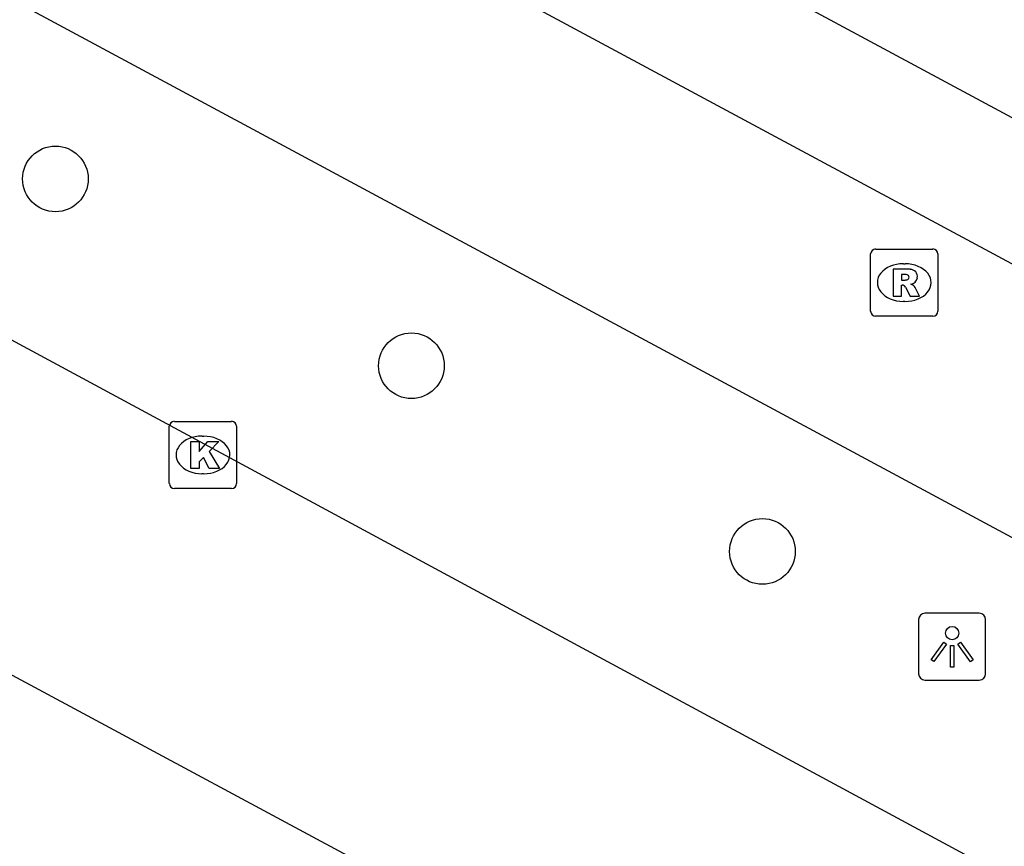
# Model space of a CAD drawing. Extents: x 159489 to 160304, y 383826 to 384530.
# Drawn here: x 159914.43 to 159929.09, y 384136.73 to 384149.04 of the extents above; entities that cross this region are included whole.
import ezdxf

# ---------------------------------------------------------------- set-up
doc = ezdxf.new("R2010")
doc.units = 0
for name, color, linetype in [('IMGEO_Boom', 7, 'Continuous'), ('IMGEO_Kolk', 7, 'Continuous'), ('IMGEO_Lichtpunt', 7, 'Continuous'), ('IMGEO_Rijbaan_lokaal_gesloten', 7, 'Continuous'), ('IMGEO_Rioolput', 7, 'Continuous'), ('IMGEO_Voetgangersgebied_gesloten', 7, 'Continuous'), ('IMGEO_Voetpad_open', 7, 'Continuous')]:
    doc.layers.add(name, color=color, linetype=linetype)

msp = doc.modelspace()

# ---------------------------------------------------------------- linework, layer by layer
at = {"layer": 'IMGEO_Boom'}
for centre in [(159914.961, 384146.666), (159920.262, 384143.886), (159925.488, 384141.122)]:
    msp.add_circle(centre, 0.489, dxfattribs=at)
at = {"layer": 'IMGEO_Kolk'}
for p, q in [((159916.732, 384143.058), (159917.584, 384143.058)), ((159916.657, 384142.132), (159916.657, 384142.984)), ((159917.658, 384142.984), (159917.658, 384142.132)), ((159917.145, 384142.838), (159917.17, 384142.838)), ((159917.168, 384142.278), (159917.143, 384142.278)), ((159917.584, 384142.058), (159916.732, 384142.058))]:
    msp.add_line(p, q, dxfattribs=at)
for points in [[(159916.732, 384143.058), (159917.584, 384143.058)], [(159916.657, 384142.132), (159916.657, 384142.984)], [(159917.658, 384142.984), (159917.658, 384142.132)], [(159916.978, 384142.758), (159917.101, 384142.758), (159917.101, 384142.607), (159917.231, 384142.758), (159917.395, 384142.758), (159917.249, 384142.607), (159917.402, 384142.358), (159917.25, 384142.358), (159917.165, 384142.522), (159917.101, 384142.455), (159917.101, 384142.358), (159916.978, 384142.358), (159916.978, 384142.758)], [(159917.584, 384142.058), (159916.732, 384142.058)]]:
    msp.add_lwpolyline(points, dxfattribs=at)
for centre, start, end in [((159916.734, 384142.982), 91.552, 178.448), ((159916.734, 384142.982), 91.552, 178.448), ((159917.582, 384142.982), 1.552, 88.448), ((159917.582, 384142.982), 1.552, 88.448), ((159916.734, 384142.134), 181.552, 268.448), ((159916.734, 384142.134), 181.552, 268.448), ((159917.582, 384142.134), 271.552, 358.448), ((159917.582, 384142.134), 271.552, 358.448)]:
    msp.add_arc(centre, 0.0765, start, end, dxfattribs=at)
for centre, major_axis, ratio, start_param, end_param in [((159917.144, 384142.558), (-0.387, 0.002), 0.722429, 4.712389, 7.853982), ((159917.169, 384142.558), (-0.39, 0.002), 0.717154, 1.570796, 4.712389)]:
    msp.add_ellipse(centre, major_axis=major_axis, ratio=ratio, start_param=start_param, end_param=end_param, dxfattribs=at)
at = {"layer": 'IMGEO_Lichtpunt'}
for p, q in [((159927.814, 384140.108), (159927.814, 384139.301)), ((159927.814, 384140.108), (159927.814, 384139.301)), ((159928.716, 384140.203), (159927.908, 384140.203)), ((159928.716, 384140.203), (159927.908, 384140.203)), ((159928.81, 384139.301), (159928.81, 384140.108)), ((159928.81, 384139.301), (159928.81, 384140.108)), ((159927.908, 384139.207), (159928.716, 384139.207)), ((159927.908, 384139.207), (159928.716, 384139.207))]:
    msp.add_line(p, q, dxfattribs=at)
for points in [[(159928.188, 384139.772), (159928.227, 384139.744), (159928.039, 384139.482), (159928.001, 384139.509), (159928.188, 384139.772)], [(159928.29, 384139.724), (159928.337, 384139.724), (159928.337, 384139.402), (159928.29, 384139.402), (159928.29, 384139.724)], [(159928.4, 384139.744), (159928.438, 384139.771), (159928.625, 384139.509), (159928.586, 384139.481), (159928.4, 384139.744)]]:
    msp.add_lwpolyline(points, dxfattribs=at)
msp.add_circle((159928.313, 384139.906), 0.0994, dxfattribs=at)
for centre, start, end in [((159927.908, 384140.108), 90, 180), ((159927.908, 384140.108), 90, 180), ((159928.716, 384140.108), 0, 90), ((159928.716, 384140.108), 0, 90), ((159927.908, 384139.301), 180, 270), ((159927.908, 384139.301), 180, 270), ((159928.716, 384139.301), 270, 0), ((159928.716, 384139.301), 270, 360)]:
    msp.add_arc(centre, 0.0946, start, end, dxfattribs=at)
at = {"layer": 'IMGEO_Rijbaan_lokaal_gesloten'}
for points in [[(159970.012, 384125.655), (159969.104, 384123.965), (159911.095, 384155.132), (159912.004, 384156.822)], [(159939.687, 384135.699), (159936.03, 384137.66), (159905.423, 384154.113), (159901.046, 384156.469)]]:
    msp.add_lwpolyline(points, dxfattribs=at)
at = {"layer": 'IMGEO_Rioolput'}
for p, q in [((159927.099, 384144.697), (159927.099, 384145.549)), ((159927.174, 384145.623), (159928.026, 384145.623)), ((159928.1, 384145.549), (159928.1, 384144.697)), ((159927.587, 384145.403), (159927.612, 384145.403)), ((159927.61, 384144.843), (159927.585, 384144.843)), ((159928.026, 384144.623), (159927.174, 384144.623))]:
    msp.add_line(p, q, dxfattribs=at)
for points in [[(159927.099, 384144.697), (159927.099, 384145.549)], [(159927.174, 384145.623), (159928.026, 384145.623)], [(159928.1, 384145.549), (159928.1, 384144.697)], [(159927.688, 384145.321), (159927.436, 384145.323), (159927.436, 384144.923)], [(159927.614, 384145.242), (159927.56, 384145.242), (159927.56, 384145.161)], [(159927.436, 384144.923), (159927.56, 384144.923), (159927.56, 384145.085), (159927.571, 384145.085)], [(159927.56, 384145.161), (159927.612, 384145.161)], [(159927.618, 384145.056), (159927.689, 384144.923), (159927.829, 384144.923), (159927.764, 384145.049)], [(159928.026, 384144.623), (159927.174, 384144.623)]]:
    msp.add_lwpolyline(points, dxfattribs=at)
for centre, radius, start, end in [((159927.176, 384145.547), 0.0765, 91.552, 178.448), ((159927.176, 384145.547), 0.0765, 91.552, 178.448), ((159928.024, 384145.547), 0.0765, 1.552, 88.448), ((159928.024, 384145.547), 0.0765, 1.552, 88.448), ((159927.62, 384145.146), 0.0964, 77.0061, 93.1865), ((159927.634, 384145.203), 0.0378, 276.6634, 79.6772), ((159927.687, 384145.211), 0.109, 350.3612, 89.416), ((159927.57, 384145.032), 0.0533, 26.0293, 88.6989), ((159927.596, 384145.35), 0.19, 274.7715, 282.9687), ((159927.685, 384145.211), 0.112, 277.5842, 350.9817), ((159927.669, 384144.996), 0.108, 29.5134, 73.7905), ((159927.176, 384144.699), 0.0765, 181.552, 268.448), ((159927.176, 384144.699), 0.0765, 181.552, 268.448), ((159928.024, 384144.699), 0.0765, 271.552, 358.448), ((159928.024, 384144.699), 0.0765, 271.552, 358.448)]:
    msp.add_arc(centre, radius, start, end, dxfattribs=at)
for centre, major_axis, ratio, start_param, end_param in [((159927.586, 384145.123), (-0.387, 0.002), 0.722429, 4.712389, 7.853982), ((159927.611, 384145.123), (-0.39, 0.002), 0.717154, 1.570796, 4.712389)]:
    msp.add_ellipse(centre, major_axis=major_axis, ratio=ratio, start_param=start_param, end_param=end_param, dxfattribs=at)
at = {"layer": 'IMGEO_Voetgangersgebied_gesloten'}
for points in [[(159899.78, 384152.109), (159937.631, 384131.692)], [(159936.719, 384127.237), (159897.901, 384148.099)]]:
    msp.add_lwpolyline(points, dxfattribs=at)
at = {"layer": 'IMGEO_Voetpad_open'}
msp.add_lwpolyline([(159912.004, 384156.822), (159970.012, 384125.655)], dxfattribs=at)

doc.saveas('drawing.dxf')
